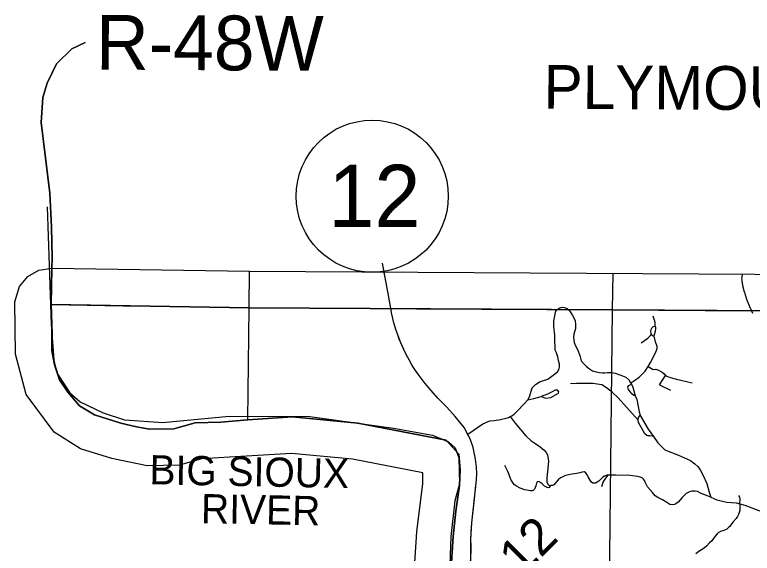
# Model space of a CAD drawing. Extents: x -157.2 to -99.3, y 12.2 to 46.2.
# Drawn here: x -153.051 to -151.03, y 40.707 to 42.182 of the extents above; entities that cross this region are included whole.
import ezdxf

# ---------------------------------------------------------------- set-up
doc = ezdxf.new("R2010")
doc.units = 0
for name, color, linetype in [('tdCoClipBndry', 7, 'Continuous'), ('tdCoCoBndry', 7, 'Continuous'), ('tdCoCoBndryPart', 7, 'Continuous'), ('tdCoCoBndryTxt', 7, 'Continuous'), ('tdCoCorpBndry', 7, 'Continuous'), ('tdCoHydroRiver', 7, 'Continuous'), ('tdCoHydroTxtLg', 7, 'Continuous'), ('tdCoPriCL', 7, 'Continuous'), ('tdCoPriNonDiv', 7, 'Continuous'), ('tdCoPriNonDivCL', 7, 'Continuous'), ('tdCoSecRteBand', 7, 'Continuous'), ('tdCoSectLine', 7, 'Continuous'), ('tdCoSectLinePart', 7, 'Continuous'), ('tdCoShieldStRte', 7, 'Continuous'), ('tdCoStBndry', 7, 'Continuous'), ('tdCoStBndryPart', 7, 'Continuous'), ('tdCoStPrkRd', 7, 'Continuous'), ('tdCoTwpBndryShd', 7, 'Continuous'), ('tdCoTwpRngTxt', 7, 'Continuous'), ('tdStHwyPriRefPost1', 7, 'Continuous')]:
    doc.layers.add(name, color=color, linetype=linetype)

msp = doc.modelspace()

# ---------------------------------------------------------------- linework, layer by layer
at = {"layer": 'tdCoClipBndry'}
msp.add_lwpolyline([(-151.9563, 40.6529), (-151.9493, 40.7657), (-151.9325, 40.8976), (-151.9332, 40.927), (-152.1256, 40.9643), (-152.2927, 40.9803), (-152.5399, 40.9656), (-152.6003, 40.9486), (-152.6881, 40.9468), (-152.7855, 40.9663), (-152.8708, 40.9931), (-152.9436, 41.039), (-153.0203, 41.1416), (-153.0497, 41.2526), (-153.0515, 41.3959), (-153.0385, 41.438), (-153.0158, 41.4651), (-152.9851, 41.4825), (-152.9502, 41.4882), (-152.4079, 41.4795), (-150.407, 41.4676)], dxfattribs=at)
at = {"layer": 'tdCoCoBndry'}
for points in [[(-151.8564, 40.6519), (-151.8501, 40.753), (-151.8423, 40.822), (-151.8323, 40.8925), (-151.8306, 40.9357), (-151.8346, 40.9788), (-151.8691, 41.0164), (-152.1113, 41.0633), (-152.2908, 41.0805), (-152.4128, 41.0728), (-152.4868, 41.0663), (-152.5574, 41.0647), (-152.6154, 41.0474), (-152.682, 41.0466), (-152.7181, 41.0529), (-152.7604, 41.0631), (-152.8333, 41.0858), (-152.8741, 41.1108), (-152.9062, 41.1484), (-152.929, 41.1821), (-152.9423, 41.2229), (-152.9502, 41.2621), (-152.9494, 41.3068), (-152.9518, 41.3883)], [(-152.9518, 41.3883), (-152.409, 41.3796), (-151.4143, 41.374), (-150.4076, 41.3676), (-149.397, 41.3439), (-148.4001, 41.3111), (-147.4042, 41.2616), (-146.4159, 41.2271), (-145.4182, 41.197), (-144.4306, 41.151), (-143.3778, 41.1032), (-142.3996, 41.0564), (-141.4043, 41.0295), (-140.4086, 40.9954), (-139.4133, 40.9608), (-138.4166, 40.9378), (-137.3885, 40.8986), (-136.3904, 40.8656), (-135.3934, 40.8324), (-134.3958, 40.7988)]]:
    msp.add_lwpolyline(points, dxfattribs=at)
at = {"layer": 'tdCoCoBndryPart'}
for points in [[(-152.9518, 41.3883), (-152.706, 41.3843)], [(-151.9501, 41.377), (-151.4143, 41.374), (-151.0317, 41.3716)]]:
    msp.add_lwpolyline(points, dxfattribs=at)
at = {"layer": 'tdCoCorpBndry'}
msp.add_lwpolyline([(-150.4072, 41.3676), (-151.4139, 41.374), (-152.4086, 41.3796), (-152.9514, 41.3883), (-152.949, 41.3068), (-152.9498, 41.2621), (-152.9419, 41.2229), (-152.9286, 41.1821), (-152.9059, 41.1484), (-152.8737, 41.1108), (-152.8329, 41.0858), (-152.76, 41.0631), (-152.7177, 41.0529), (-152.6816, 41.0466), (-152.615, 41.0474), (-152.557, 41.0647), (-152.4864, 41.0663), (-152.4124, 41.0728), (-152.2905, 41.0805), (-152.1109, 41.0633), (-151.8687, 41.0164), (-151.8342, 40.9788), (-151.8303, 40.9357), (-151.832, 40.8925), (-151.842, 40.822), (-151.8498, 40.753), (-151.856, 40.6519)], dxfattribs=at)
at = {"layer": 'tdCoHydroRiver'}
msp.add_lwpolyline([(-152.9622, 41.6558), (-152.952, 41.3347), (-152.9432, 41.224), (-152.9331, 41.1968), (-152.9001, 41.1468), (-152.8725, 41.1222), (-152.8089, 41.0916), (-152.7511, 41.0723), (-152.6456, 41.0655), (-152.4635, 41.0829), (-152.2425, 41.0817), (-152.0131, 41.0501), (-151.9065, 41.0307), (-151.8629, 41.0118), (-151.8445, 40.9954), (-151.8344, 40.9683), (-151.8322, 40.8972), (-151.8448, 40.8503), (-151.8561, 40.7529), (-151.8632, 40.548)], dxfattribs=at)
at = {"layer": 'tdCoPriCL'}
msp.add_lwpolyline([(-151.8031, 40.5157), (-151.801, 40.7445), (-151.7985, 40.7906), (-151.7862, 40.9085), (-151.7847, 40.9263), (-151.7854, 40.9428), (-151.7881, 40.9645), (-151.7921, 40.9827), (-151.7953, 40.997), (-151.8034, 41.0207), (-151.8103, 41.0336), (-151.8199, 41.0518), (-151.8439, 41.0816), (-151.8673, 41.1068), (-151.8915, 41.1319), (-151.9102, 41.1524), (-151.9267, 41.1724), (-151.9457, 41.1973), (-151.9531, 41.2076), (-151.9622, 41.2217), (-151.9701, 41.2365), (-151.9802, 41.2552), (-151.9931, 41.2831), (-152.0017, 41.3051), (-152.0059, 41.3174), (-152.0123, 41.3379), (-152.0177, 41.3623), (-152.0207, 41.3781), (-152.0264, 41.4089), (-152.0318, 41.4377), (-152.037, 41.4669), (-152.0377, 41.4708), (-152.0389, 41.4773)], dxfattribs=at)
at = {"layer": 'tdCoPriNonDiv'}
msp.add_lwpolyline([(-151.8031, 40.5139), (-151.801, 40.7445), (-151.7985, 40.7906), (-151.7862, 40.9085), (-151.7847, 40.9263), (-151.7854, 40.9428), (-151.7881, 40.9645), (-151.7921, 40.9827), (-151.7953, 40.997), (-151.8034, 41.0207), (-151.8199, 41.0518), (-151.8439, 41.0816), (-151.8673, 41.1068), (-151.8915, 41.1319), (-151.9102, 41.1524), (-151.9267, 41.1724), (-151.9457, 41.1973), (-151.9531, 41.2076), (-151.9622, 41.2217), (-151.9701, 41.2365), (-151.9802, 41.2552), (-151.9931, 41.2831), (-152.0017, 41.3051), (-152.0059, 41.3174), (-152.0123, 41.3379), (-152.0177, 41.3623), (-152.0264, 41.4089), (-152.0438, 41.5017)], dxfattribs=at)
at = {"layer": 'tdCoPriNonDivCL'}
for points in [[(-152.0207, 41.3781), (-152.0207, 41.3781), (-152.0264, 41.4089), (-152.0318, 41.4377), (-152.037, 41.4669), (-152.0377, 41.4708), (-152.0389, 41.4773)], [(-152.0207, 41.3781), (-152.0207, 41.3781), (-152.0264, 41.4089), (-152.0318, 41.4377), (-152.037, 41.4669), (-152.0377, 41.4708), (-152.0389, 41.4773)], [(-151.8024, 40.6363), (-151.8007, 40.7285), (-151.801, 40.7445), (-151.8002, 40.7642), (-151.7985, 40.7906), (-151.7913, 40.855), (-151.7884, 40.8841), (-151.7862, 40.9085), (-151.7847, 40.9263), (-151.7854, 40.9428), (-151.7881, 40.9645), (-151.7921, 40.9827), (-151.7953, 40.997), (-151.8034, 41.0207), (-151.8103, 41.0336), (-151.8199, 41.0518), (-151.8439, 41.0816), (-151.8673, 41.1068), (-151.8915, 41.1319), (-151.9102, 41.1524), (-151.9267, 41.1724), (-151.9457, 41.1973), (-151.9531, 41.2076), (-151.9622, 41.2217), (-151.9701, 41.2365), (-151.9741, 41.2432), (-151.9802, 41.2552), (-151.9864, 41.2693), (-151.9931, 41.2831), (-151.9975, 41.2935), (-152.0017, 41.3051), (-152.0059, 41.3174), (-152.0123, 41.3379), (-152.0177, 41.3623), (-152.0207, 41.3781)], [(-151.8024, 40.6363), (-151.8007, 40.7285), (-151.801, 40.7445), (-151.8002, 40.7642), (-151.7985, 40.7906), (-151.7913, 40.855), (-151.7884, 40.8841), (-151.7862, 40.9085), (-151.7847, 40.9263), (-151.7854, 40.9428), (-151.7881, 40.9645), (-151.7921, 40.9827), (-151.7953, 40.997), (-151.8034, 41.0207), (-151.8103, 41.0336), (-151.8199, 41.0518), (-151.8439, 41.0816), (-151.8673, 41.1068), (-151.8915, 41.1319), (-151.9102, 41.1524), (-151.9267, 41.1724), (-151.9457, 41.1973), (-151.9531, 41.2076), (-151.9622, 41.2217), (-151.9701, 41.2365), (-151.9741, 41.2432), (-151.9802, 41.2552), (-151.9864, 41.2693), (-151.9931, 41.2831), (-151.9975, 41.2935), (-152.0017, 41.3051), (-152.0059, 41.3174), (-152.0123, 41.3379), (-152.0177, 41.3623), (-152.0205, 41.3774), (-152.0207, 41.3781)]]:
    msp.add_lwpolyline(points, dxfattribs=at)
at = {"layer": 'tdCoSecRteBand'}
msp.add_lwpolyline([(-151.0281, 41.3636), (-151.0341, 41.3767), (-151.0343, 41.3771), (-151.0345, 41.3776), (-151.0403, 41.3916), (-151.0436, 41.3992), (-151.0443, 41.4008), (-151.0448, 41.4024), (-151.0505, 41.4209), (-151.0507, 41.4216), (-151.0509, 41.4223), (-151.0553, 41.4399), (-151.0555, 41.4407), (-151.0557, 41.4416), (-151.0569, 41.448), (-151.0571, 41.449), (-151.0572, 41.4501), (-151.058, 41.4562), (-151.0584, 41.4599), (-151.058, 41.4635), (-151.057, 41.4715)], dxfattribs=at)
at = {"layer": 'tdCoSectLine'}
for points in [[(-152.9494, 41.4882), (-152.9518, 41.3883)], [(-152.409, 41.3796), (-152.4078, 41.4795)], [(-151.4117, 41.4736), (-151.4143, 41.374)], [(-152.9518, 41.3883), (-152.409, 41.3796)], [(-152.9518, 41.3883), (-152.9494, 41.3068), (-152.9502, 41.2621), (-152.9423, 41.2229), (-152.929, 41.1821), (-152.9062, 41.1484), (-152.8741, 41.1108), (-152.8333, 41.0858), (-152.7604, 41.0631), (-152.7181, 41.0529), (-152.682, 41.0466), (-152.6154, 41.0474), (-152.5574, 41.0647), (-152.4868, 41.0663), (-152.4128, 41.0728)], [(-152.4128, 41.0728), (-152.409, 41.3796)], [(-152.409, 41.3796), (-151.4143, 41.374)], [(-151.4143, 41.374), (-151.4249, 40.3665), (-151.4249, 40.359)], [(-151.4143, 41.374), (-150.4076, 41.3676)], [(-152.4128, 41.0728), (-152.2908, 41.0805), (-152.1113, 41.0633), (-151.8691, 41.0164), (-151.8346, 40.9788), (-151.8306, 40.9357), (-151.8323, 40.8925), (-151.8423, 40.822), (-151.8501, 40.753), (-151.8564, 40.6519), (-151.8445, 40.365)]]:
    msp.add_lwpolyline(points, dxfattribs=at)
at = {"layer": 'tdCoSectLinePart'}
for points in [[(-152.9494, 41.4882), (-152.9518, 41.3883)], [(-152.409, 41.3816), (-152.4078, 41.4795)], [(-151.4117, 41.4736), (-151.4143, 41.374)], [(-152.9518, 41.3883), (-152.706, 41.3843)], [(-152.9518, 41.3883), (-152.9494, 41.3068), (-152.9502, 41.2621), (-152.9423, 41.2229), (-152.929, 41.1821), (-152.9062, 41.1484), (-152.8741, 41.1108), (-152.8333, 41.0858), (-152.7604, 41.0631), (-152.7181, 41.0529), (-152.682, 41.0466), (-152.6154, 41.0474), (-152.5574, 41.0647), (-152.4868, 41.0663), (-152.4128, 41.0728)], [(-151.9501, 41.377), (-151.4143, 41.374)], [(-151.4143, 41.374), (-151.0317, 41.3716)], [(-151.4143, 41.374), (-151.4143, 41.3736)], [(-152.4128, 41.0728), (-152.4126, 41.0816)], [(-152.4128, 41.0728), (-152.2908, 41.0805), (-152.1113, 41.0633), (-151.8691, 41.0164), (-151.8346, 40.9788), (-151.8306, 40.9357), (-151.8323, 40.8925), (-151.8423, 40.822), (-151.8501, 40.753), (-151.8564, 40.6519), (-151.8519, 40.5429)]]:
    msp.add_lwpolyline(points, dxfattribs=at)
at = {"layer": 'tdCoShieldStRte'}
msp.add_circle((-152.0716, 41.6852), 0.2085, dxfattribs=at)
at = {"layer": 'tdCoStBndry'}
msp.add_lwpolyline([(-152.8581, 42.1064), (-152.8949, 42.0891), (-152.9372, 42.0476), (-152.9623, 41.995), (-152.9748, 41.9558), (-152.9795, 41.8876), (-152.9557, 41.6938), (-152.9511, 41.6007), (-152.9487, 41.5153), (-152.9494, 41.4882), (-152.9518, 41.3883), (-152.9494, 41.3068), (-152.9502, 41.2621), (-152.9423, 41.2229), (-152.929, 41.1821), (-152.9062, 41.1484), (-152.8741, 41.1108), (-152.8333, 41.0858), (-152.7604, 41.0631), (-152.7181, 41.0529), (-152.682, 41.0466), (-152.6154, 41.0474), (-152.5574, 41.0647), (-152.4868, 41.0663), (-152.4128, 41.0728), (-152.2908, 41.0805), (-152.1113, 41.0633), (-151.8691, 41.0164), (-151.8346, 40.9788), (-151.8306, 40.9357), (-151.8323, 40.8925), (-151.8423, 40.822), (-151.8501, 40.753), (-151.8564, 40.6519)], dxfattribs=at)
at = {"layer": 'tdCoStBndryPart'}
for points in [[(-152.9518, 41.3883), (-152.9494, 41.4882), (-152.9487, 41.5153), (-152.9511, 41.6007), (-152.9557, 41.6938), (-152.9795, 41.8876), (-152.9748, 41.9558), (-152.9623, 41.995), (-152.9372, 42.0476), (-152.8949, 42.0891), (-152.8581, 42.1064)], [(-152.9494, 41.4882), (-152.9518, 41.3883), (-152.9494, 41.3068), (-152.9502, 41.2621), (-152.9423, 41.2229), (-152.929, 41.1821), (-152.9062, 41.1484), (-152.8741, 41.1108), (-152.8333, 41.0858), (-152.7604, 41.0631), (-152.7181, 41.0529), (-152.682, 41.0466), (-152.6154, 41.0474), (-152.5574, 41.0647), (-152.4868, 41.0663), (-152.4128, 41.0728), (-152.2908, 41.0805), (-152.1113, 41.0633), (-151.8691, 41.0164), (-151.8346, 40.9788), (-151.8306, 40.9357), (-151.8323, 40.8925), (-151.8423, 40.822), (-151.8501, 40.753), (-151.8564, 40.6519)]]:
    msp.add_lwpolyline(points, dxfattribs=at)
at = {"layer": 'tdCoStPrkRd'}
msp.add_line((-151.3633, 41.1742), (-151.3584, 41.1767), dxfattribs=at)
for points in [[(-151.644, 41.1293), (-151.6408, 41.1356), (-151.6329, 41.1603), (-151.6238, 41.1694), (-151.6171, 41.1738), (-151.6127, 41.1763), (-151.5905, 41.1842), (-151.5723, 41.1972), (-151.5639, 41.2041), (-151.5599, 41.2091), (-151.5582, 41.217), (-151.5587, 41.2249), (-151.5609, 41.235), (-151.5631, 41.2448), (-151.5663, 41.2559), (-151.5698, 41.2633), (-151.5705, 41.271), (-151.571, 41.2902), (-151.5713, 41.3043), (-151.5735, 41.3284), (-151.5735, 41.3432), (-151.5715, 41.3573), (-151.569, 41.3672), (-151.5661, 41.3743), (-151.5649, 41.375)], [(-151.5649, 41.375), (-151.5592, 41.3787), (-151.5508, 41.381), (-151.5444, 41.3807), (-151.5375, 41.3778), (-151.5346, 41.3749)], [(-151.5346, 41.3749), (-151.5303, 41.3706), (-151.5222, 41.3588), (-151.5153, 41.3445), (-151.5145, 41.3339), (-151.5143, 41.3228), (-151.5192, 41.3075), (-151.5202, 41.2993), (-151.5192, 41.2905), (-151.5178, 41.284), (-151.5141, 41.2757), (-151.5089, 41.2656), (-151.5022, 41.249), (-151.501, 41.2419), (-151.4985, 41.2342), (-151.4919, 41.2258), (-151.4847, 41.2182), (-151.4756, 41.2118), (-151.4677, 41.2071), (-151.4578, 41.2039), (-151.4487, 41.2019), (-151.4406, 41.2009), (-151.4339, 41.2009), (-151.4268, 41.2022), (-151.4152, 41.2024), (-151.4055, 41.2004), (-151.3898, 41.195), (-151.376, 41.1891), (-151.3683, 41.182), (-151.3633, 41.1742), (-151.3624, 41.1728), (-151.361, 41.1699)], [(-151.2962, 41.3282), (-151.2958, 41.3321), (-151.2963, 41.339), (-151.298, 41.3454), (-151.3015, 41.3563)], [(-151.3048, 41.3046), (-151.306, 41.3073), (-151.3069, 41.3092), (-151.3076, 41.3146), (-151.3066, 41.3198), (-151.3047, 41.3252), (-151.3027, 41.3274), (-151.2995, 41.3284), (-151.2965, 41.3287), (-151.2962, 41.3282)], [(-151.2986, 41.3022), (-151.2973, 41.3094), (-151.2953, 41.3156), (-151.2943, 41.322), (-151.2946, 41.3264), (-151.2962, 41.3282)], [(-151.3348, 41.2838), (-151.3249, 41.2897), (-151.3163, 41.2964), (-151.3089, 41.3033), (-151.306, 41.3073)], [(-151.3154, 41.2184), (-151.3084, 41.2298), (-151.3, 41.2466), (-151.2936, 41.2604), (-151.2904, 41.2678), (-151.2909, 41.2734), (-151.2951, 41.2865), (-151.2988, 41.3015), (-151.2986, 41.3022)], [(-151.2984, 41.3003), (-151.3044, 41.3038), (-151.3048, 41.3046)], [(-151.3584, 41.1767), (-151.3557, 41.178), (-151.3399, 41.1896), (-151.3239, 41.2056), (-151.3155, 41.2182), (-151.3154, 41.2184)], [(-151.3154, 41.2184), (-151.3012, 41.2105), (-151.2941, 41.2115), (-151.2867, 41.2086), (-151.2768, 41.2033), (-151.271, 41.1983), (-151.2679, 41.1941)], [(-151.2535, 41.1528), (-151.2817, 41.1667), (-151.284, 41.1687), (-151.2679, 41.1941)], [(-151.2679, 41.1941), (-151.264, 41.192), (-151.2594, 41.1903), (-151.2548, 41.1888), (-151.2508, 41.1873), (-151.2456, 41.1861), (-151.2406, 41.1849), (-151.2351, 41.1832), (-151.2294, 41.1818)], [(-151.2294, 41.1818), (-151.229, 41.1817), (-151.2253, 41.1808), (-151.1943, 41.1736)], [(-151.3429, 41.0715), (-151.3971, 41.1332), (-151.4131, 41.1476), (-151.4296, 41.1604), (-151.4424, 41.1681), (-151.4667, 41.1723), (-151.4855, 41.1723), (-151.5119, 41.1721), (-151.5285, 41.1715)], [(-151.3508, 41.1382), (-151.3542, 41.139), (-151.3604, 41.144), (-151.3656, 41.1514), (-151.3688, 41.1558), (-151.3708, 41.163), (-151.3683, 41.1664), (-151.361, 41.1699)], [(-151.361, 41.1699), (-151.3572, 41.1622), (-151.352, 41.1418), (-151.3508, 41.1382), (-151.3501, 41.1361), (-151.3464, 41.1279), (-151.34, 41.0942), (-151.3371, 41.0849), (-151.337, 41.0845), (-151.315, 41.0468), (-151.3007, 41.0265), (-151.2884, 41.0091), (-151.2773, 40.9975), (-151.2699, 40.9903), (-151.2317, 40.9758), (-151.1991, 40.9607), (-151.1875, 40.9519), (-151.1794, 40.9445), (-151.1723, 40.9353), (-151.1641, 40.9201), (-151.1547, 40.8981), (-151.1481, 40.8744), (-151.1444, 40.8631)], [(-151.645, 41.1272), (-151.6285, 41.1312), (-151.6081, 41.1361), (-151.5954, 41.1314), (-151.5824, 41.1335), (-151.5606, 41.1451), (-151.5604, 41.1496), (-151.5638, 41.1538), (-151.5699, 41.1536), (-151.5783, 41.1493), (-151.5912, 41.1425), (-151.6081, 41.1361)], [(-151.8099, 41.0336), (-151.7681, 41.0614), (-151.754, 41.0678), (-151.7483, 41.0695), (-151.7372, 41.0702), (-151.7197, 41.073), (-151.7049, 41.0767), (-151.6983, 41.0786), (-151.6931, 41.0815), (-151.6891, 41.0838), (-151.6827, 41.0882), (-151.6751, 41.0954), (-151.6551, 41.1166), (-151.645, 41.1272), (-151.644, 41.1293)], [(-151.6931, 41.0815), (-151.68, 41.0638), (-151.6509, 41.0286), (-151.6369, 41.0155), (-151.6255, 41.0081), (-151.611, 40.9987), (-151.6004, 40.9894), (-151.5944, 40.9827), (-151.5908, 40.9763), (-151.5898, 40.9699), (-151.5883, 40.9603), (-151.5893, 40.9487), (-151.5927, 40.9136), (-151.5932, 40.9028), (-151.5905, 40.8966), (-151.5866, 40.8929), (-151.5848, 40.8922), (-151.5825, 40.8923)], [(-151.3007, 41.0265), (-151.3044, 41.0281), (-151.3109, 41.0286), (-151.3158, 41.0288), (-151.3192, 41.03), (-151.3242, 41.0345), (-151.3419, 41.0648), (-151.3429, 41.0715), (-151.3417, 41.0789), (-151.339, 41.0826), (-151.3371, 41.0849)], [(-151.6998, 40.9305), (-151.701, 40.9331), (-151.7084, 40.9477)], [(-151.5798, 40.8924), (-151.5825, 40.8923), (-151.5858, 40.887), (-151.588, 40.8865), (-151.5917, 40.887), (-151.5991, 40.8907), (-151.606, 40.8969), (-151.6107, 40.9008), (-151.6144, 40.9028), (-151.6179, 40.9035), (-151.6196, 40.9023), (-151.6216, 40.8988), (-151.6235, 40.8917), (-151.6268, 40.8826), (-151.6297, 40.8796), (-151.6334, 40.8781), (-151.6379, 40.8779), (-151.6536, 40.8808), (-151.666, 40.8855), (-151.6761, 40.8905), (-151.682, 40.8944), (-151.6857, 40.8986), (-151.6916, 40.9087), (-151.697, 40.9245), (-151.6998, 40.9305)], [(-151.1435, 40.8603), (-151.1698, 40.8705), (-151.1802, 40.8762), (-151.1868, 40.8774), (-151.1954, 40.8769), (-151.2019, 40.8749), (-151.211, 40.8702), (-151.2223, 40.8594), (-151.2329, 40.8473), (-151.2391, 40.8419), (-151.2433, 40.8404), (-151.2487, 40.8394), (-151.2561, 40.8406), (-151.264, 40.8458), (-151.2763, 40.853), (-151.2889, 40.8599), (-151.2958, 40.8643), (-151.3032, 40.873), (-151.3168, 40.8892), (-151.3234, 40.9021), (-151.3254, 40.9067), (-151.3276, 40.9099), (-151.3318, 40.9134), (-151.3375, 40.9156), (-151.3444, 40.9171), (-151.3649, 40.9198), (-151.4036, 40.9213), (-151.4186, 40.9208), (-151.4253, 40.9206), (-151.4275, 40.9205), (-151.4351, 40.9178), (-151.4396, 40.9151), (-151.445, 40.9102), (-151.4504, 40.9043), (-151.4549, 40.9013), (-151.4598, 40.8993), (-151.4625, 40.8986), (-151.4667, 40.8991), (-151.4707, 40.9016), (-151.4746, 40.907), (-151.48, 40.9164), (-151.4837, 40.9228), (-151.4864, 40.9277), (-151.4904, 40.9299), (-151.4963, 40.9294), (-151.5022, 40.9272), (-151.5121, 40.925), (-151.5293, 40.9223), (-151.5417, 40.9201), (-151.5476, 40.9173), (-151.5557, 40.9132), (-151.5617, 40.908), (-151.5742, 40.8944), (-151.5779, 40.8924), (-151.5798, 40.8924)], [(-151.4422, 40.8894), (-151.4384, 40.9013), (-151.4317, 40.9127), (-151.4253, 40.9206)], [(-151.1444, 40.8631), (-151.1435, 40.8603), (-151.1266, 40.8537), (-151.0993, 40.8471), (-151.0744, 40.8453), (-151.0638, 40.8423), (-151.0502, 40.8384), (-151.031, 40.8318), (-150.9999, 40.8194), (-150.9779, 40.8056), (-150.955, 40.7894), (-150.9422, 40.777), (-150.9326, 40.762), (-150.9269, 40.7506), (-150.9215, 40.7435), (-150.9138, 40.7361), (-150.9081, 40.7329), (-150.9015, 40.7309), (-150.8983, 40.7307), (-150.8952, 40.7302)], [(-151.0638, 40.8423), (-151.0626, 40.8555), (-151.0628, 40.8568), (-151.0641, 40.8609), (-151.0663, 40.865)], [(-151.0638, 40.8423), (-151.0636, 40.8243), (-151.0636, 40.8239), (-151.0656, 40.8185), (-151.0672, 40.8128), (-151.0705, 40.808), (-151.0742, 40.8023), (-151.0819, 40.7934), (-151.0886, 40.7847), (-151.0918, 40.7804), (-151.0948, 40.7771), (-151.0999, 40.7732), (-151.1077, 40.7693), (-151.1173, 40.7663), (-151.1235, 40.7627), (-151.1262, 40.7599), (-151.1317, 40.7533), (-151.1408, 40.7412), (-151.1468, 40.735), (-151.1543, 40.7271), (-151.1616, 40.721), (-151.1766, 40.7118), (-151.185, 40.7055)]]:
    msp.add_lwpolyline(points, dxfattribs=at)
at = {"layer": 'tdCoTwpBndryShd'}
msp.add_lwpolyline([(-151.8564, 40.6519), (-151.8501, 40.753), (-151.8423, 40.822), (-151.8323, 40.8925), (-151.8306, 40.9357), (-151.8346, 40.9788), (-151.8691, 41.0164), (-152.1113, 41.0633), (-152.2908, 41.0805), (-152.4128, 41.0728), (-152.4868, 41.0663), (-152.5574, 41.0647), (-152.6154, 41.0474), (-152.682, 41.0466), (-152.7181, 41.0529), (-152.7604, 41.0631), (-152.8333, 41.0858), (-152.8741, 41.1108), (-152.9062, 41.1484), (-152.929, 41.1821), (-152.9423, 41.2229), (-152.9502, 41.2621), (-152.9494, 41.3068), (-152.9518, 41.3883), (-152.409, 41.3796), (-151.4143, 41.374), (-150.4076, 41.3676)], dxfattribs=at)

# ---------------------------------------------------------------- texts
at = {"layer": 'tdCoCoBndryTxt'}
msp.add_text('PLYMOUTH  CO.', height=0.12, rotation=359.6358, dxfattribs=at).set_placement((-151.602, 41.925))
at = {"layer": 'tdCoHydroTxtLg'}
for s, p in [('BIG SIOUX', (-152.6828, 40.896)), ('RIVER', (-152.5416, 40.7895))]:
    msp.add_text(s, height=0.08, rotation=358.8835, dxfattribs=at).set_placement(p)
at = {"layer": 'tdCoShieldStRte'}
msp.add_text('12', height=0.17, dxfattribs=at).set_placement((-152.1922, 41.6013))
at = {"layer": 'tdCoTwpRngTxt'}
msp.add_text('R-48W', height=0.15, rotation=359.6801, dxfattribs=at).set_placement((-152.8293, 42.0322))
at = {"layer": 'tdStHwyPriRefPost1'}
msp.add_text('‒‒12', height=0.1, rotation=45, dxfattribs=at).set_placement((-151.7675, 40.5348))

doc.saveas('drawing.dxf')
